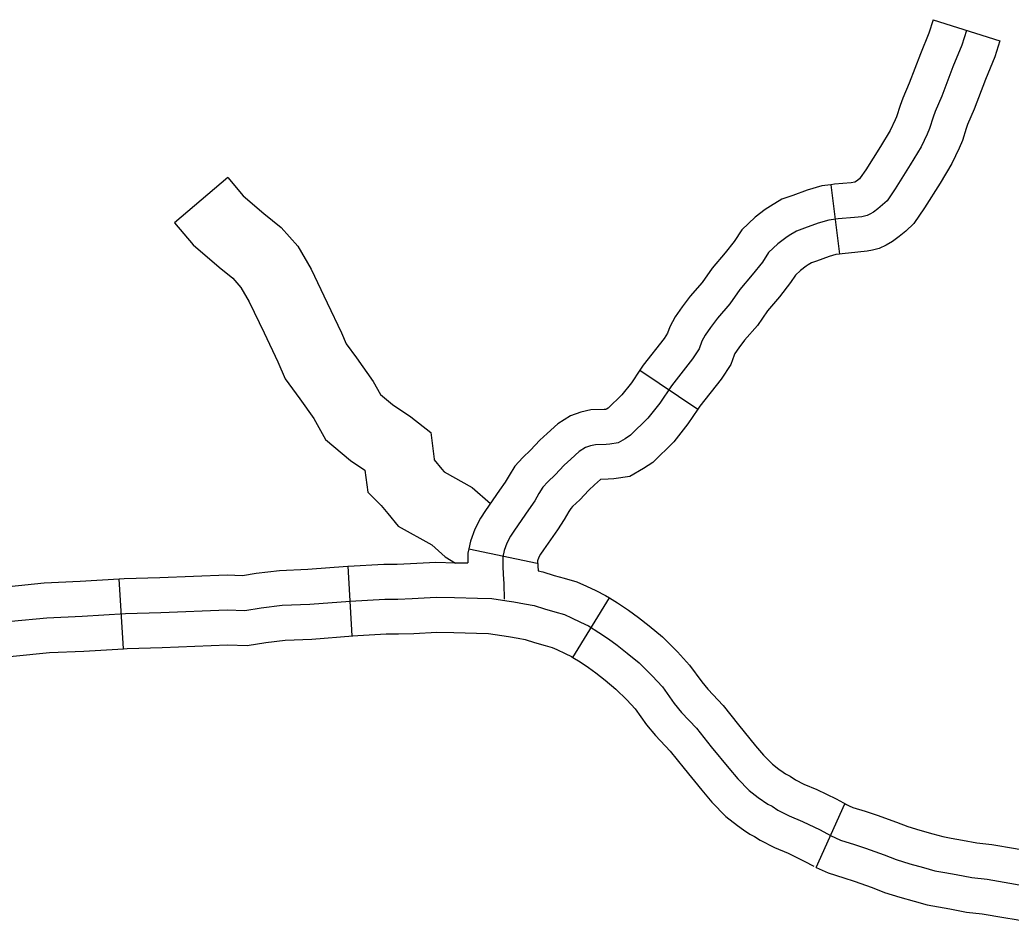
# Model space of a CAD drawing. Extents: x 1377389 to 1380723, y 1168351 to 1170484.
# Drawn here: x 1379244.19 to 1379286.74, y 1169172.72 to 1169211.86 of the extents above; entities that cross this region are included whole.
import ezdxf

# ---------------------------------------------------------------- set-up
doc = ezdxf.new("R2010")
doc.units = 0
doc.layers.add('B_Fill', color=7, linetype='Continuous')

msp = doc.modelspace()

# ---------------------------------------------------------------- linework, layer by layer
at = {"layer": 'B_Fill'}
for p, q in [((1379283.39, 1169211.858), (1379286.251, 1169210.955)), ((1379279.006, 1169204.776), (1379279.378, 1169201.799)), ((1379270.807, 1169196.815), (1379273.298, 1169195.143)), ((1379263.467, 1169189.144), (1379266.402, 1169188.522)), ((1379258.462, 1169185.397), (1379258.283, 1169188.392)), ((1379248.634, 1169184.851), (1379248.456, 1169187.846)), ((1379267.926, 1169184.477), (1379269.502, 1169187.03)), ((1379278.367, 1169175.458), (1379279.604, 1169178.191))]:
    msp.add_line(p, q, dxfattribs=at)
for points in [[(1379283.39, 1169211.858), (1379283.21, 1169211.285), (1379282.844, 1169210.394), (1379282.366, 1169209.139), (1379282.088, 1169208.486), (1379281.969, 1169208.174), (1379281.821, 1169207.695), (1379281.763, 1169207.556), (1379281.553, 1169207.109), (1379281.135, 1169206.422), (1379280.506, 1169205.421), (1379280.265, 1169205.065), (1379280.233, 1169205.035), (1379280.097, 1169204.924), (1379280.035, 1169204.879), (1379279.873, 1169204.863), (1379279.154, 1169204.795), (1379279.006, 1169204.776)], [(1379284.821, 1169211.406), (1379284.621, 1169210.774), (1379284.239, 1169209.842), (1379283.757, 1169208.578), (1379283.48, 1169207.926), (1379283.388, 1169207.684), (1379283.233, 1169207.185), (1379283.135, 1169206.95), (1379282.876, 1169206.398), (1379282.41, 1169205.633), (1379281.762, 1169204.601), (1379281.413, 1169204.086), (1379281.222, 1169203.907), (1379281.014, 1169203.736), (1379280.825, 1169203.599), (1379280.672, 1169203.509), (1379280.563, 1169203.458), (1379280.441, 1169203.426), (1379280.326, 1169203.4), (1379280.017, 1169203.37), (1379279.318, 1169203.304), (1379278.919, 1169203.254), (1379278.454, 1169203.121), (1379277.872, 1169202.904), (1379277.531, 1169202.787), (1379277.217, 1169202.595), (1379277.064, 1169202.491), (1379276.726, 1169202.234), (1379276.331, 1169201.86), (1379276.06, 1169201.457), (1379275.628, 1169200.908), (1379275.096, 1169200.275), (1379274.664, 1169199.66), (1379274.132, 1169199.044), (1379273.833, 1169198.645), (1379273.6, 1169198.312), (1379273.467, 1169198.062), (1379273.351, 1169197.73), (1379273.068, 1169197.297), (1379272.162, 1169196.142), (1379271.656, 1169195.388), (1379271.147, 1169194.747), (1379270.399, 1169194.015), (1379270.166, 1169193.856), (1379269.879, 1169193.692), (1379269.51, 1169193.637), (1379269.36, 1169193.623), (1379268.895, 1169193.61), (1379268.686, 1169193.559), (1379268.472, 1169193.487), (1379268.193, 1169193.312), (1379267.844, 1169192.988), (1379267.561, 1169192.73), (1379267.171, 1169192.314), (1379266.847, 1169192.014), (1379266.639, 1169191.781), (1379266.473, 1169191.515), (1379266.29, 1169191.199), (1379266.024, 1169190.808), (1379265.425, 1169189.935), (1379265.251, 1169189.677), (1379265.093, 1169189.377), (1379264.985, 1169189.069), (1379264.926, 1169188.795), (1379264.926, 1169188.379), (1379264.943, 1169188.046), (1379264.968, 1169187.63), (1379264.973, 1169186.976)], [(1379286.251, 1169210.955), (1379286.033, 1169210.263), (1379285.634, 1169209.29), (1379285.148, 1169208.017), (1379284.871, 1169207.365), (1379284.806, 1169207.195), (1379284.645, 1169206.675), (1379284.508, 1169206.343), (1379284.199, 1169205.687), (1379283.686, 1169204.844), (1379283.019, 1169203.782), (1379282.562, 1169203.106), (1379282.212, 1169202.778), (1379281.931, 1169202.548), (1379281.646, 1169202.341), (1379281.371, 1169202.18), (1379281.078, 1169202.042), (1379280.795, 1169201.968), (1379280.562, 1169201.916), (1379280.16, 1169201.877), (1379279.483, 1169201.812), (1379279.378, 1169201.799)], [(1379253.121, 1169205.08), (1379250.83, 1169203.144), (1379251.636, 1169202.19), (1379252.742, 1169201.23), (1379253.331, 1169200.759), (1379253.678, 1169200.368), (1379254.037, 1169199.753), (1379254.674, 1169198.414), (1379255.263, 1169197.168), (1379255.586, 1169196.441), (1379256.207, 1169195.587), (1379256.815, 1169194.735), (1379257.307, 1169193.832), (1379258.386, 1169192.932), (1379259.005, 1169192.519), (1379259.123, 1169191.577), (1379259.704, 1169190.995), (1379259.983, 1169190.66), (1379260.426, 1169190.106), (1379261.869, 1169189.311), (1379262.446, 1169188.798), (1379262.897, 1169188.527)], [(1379253.121, 1169205.08), (1379253.777, 1169204.304), (1379254.664, 1169203.535), (1379255.405, 1169202.942), (1379256.12, 1169202.136), (1379256.692, 1169201.155), (1379257.384, 1169199.7), (1379257.991, 1169198.419), (1379258.199, 1169197.948), (1379258.642, 1169197.34), (1379259.363, 1169196.33), (1379259.668, 1169195.769), (1379260.184, 1169195.339), (1379260.969, 1169194.815), (1379261.828, 1169194.128), (1379261.97, 1169192.991), (1379261.974, 1169192.958), (1379262.308, 1169192.556), (1379262.397, 1169192.445), (1379263.612, 1169191.777), (1379264.393, 1169191.082)], [(1379279.006, 1169204.776), (1379278.618, 1169204.728), (1379277.986, 1169204.547), (1379277.367, 1169204.317), (1379276.89, 1169204.152), (1379276.404, 1169203.857), (1379276.188, 1169203.709), (1379275.753, 1169203.38), (1379275.178, 1169202.834), (1379274.846, 1169202.34), (1379274.464, 1169201.855), (1379273.906, 1169201.191), (1379273.48, 1169200.583), (1379272.963, 1169199.985), (1379272.618, 1169199.525), (1379272.319, 1169199.097), (1379272.089, 1169198.666), (1379271.995, 1169198.397), (1379271.848, 1169198.172), (1379270.948, 1169197.024), (1379270.807, 1169196.815)], [(1379279.378, 1169201.799), (1379279.221, 1169201.78), (1379278.922, 1169201.694), (1379278.378, 1169201.492), (1379278.173, 1169201.421), (1379278.03, 1169201.334), (1379277.94, 1169201.273), (1379277.698, 1169201.089), (1379277.484, 1169200.886), (1379277.274, 1169200.573), (1379276.792, 1169199.961), (1379276.286, 1169199.36), (1379275.848, 1169198.736), (1379275.301, 1169198.103), (1379275.048, 1169197.765), (1379274.881, 1169197.527), (1379274.845, 1169197.459), (1379274.706, 1169197.062), (1379274.288, 1169196.422), (1379273.377, 1169195.26), (1379273.298, 1169195.143)], [(1379270.807, 1169196.815), (1379270.444, 1169196.274), (1379270.031, 1169195.754), (1379269.443, 1169195.178), (1379269.377, 1169195.134), (1379269.332, 1169195.127), (1379269.27, 1169195.121), (1379268.696, 1169195.104), (1379268.268, 1169195.002), (1379267.824, 1169194.851), (1379267.276, 1169194.508), (1379266.828, 1169194.091), (1379266.508, 1169193.799), (1379266.114, 1169193.38), (1379265.775, 1169193.067), (1379265.434, 1169192.684), (1379265.187, 1169192.288), (1379265.019, 1169191.998), (1379264.785, 1169191.654), (1379264.185, 1169190.779), (1379263.962, 1169190.449), (1379263.714, 1169189.979), (1379263.537, 1169189.475), (1379263.467, 1169189.144)], [(1379273.298, 1169195.143), (1379272.867, 1169194.501), (1379272.263, 1169193.741), (1379271.354, 1169192.852), (1379270.964, 1169192.584), (1379270.379, 1169192.249), (1379269.688, 1169192.147), (1379269.45, 1169192.125), (1379269.109, 1169192.115), (1379268.86, 1169191.884), (1379268.615, 1169191.661), (1379268.228, 1169191.248), (1379267.918, 1169190.962), (1379267.843, 1169190.878), (1379267.758, 1169190.742), (1379267.561, 1169190.401), (1379267.262, 1169189.962), (1379266.665, 1169189.09), (1379266.539, 1169188.904), (1379266.471, 1169188.776), (1379266.416, 1169188.619)], [(1379263.467, 1169189.145), (1379263.426, 1169188.952), (1379263.426, 1169188.533)], [(1379266.416, 1169188.619), (1379266.438, 1169188.195)], [(1379248.456, 1169187.846), (1379248.667, 1169187.858), (1379250.196, 1169187.903), (1379253.09, 1169188.017), (1379253.755, 1169187.997), (1379254.333, 1169188.09), (1379255.337, 1169188.213), (1379256.55, 1169188.259), (1379258.257, 1169188.39)], [(1379258.283, 1169188.392), (1379259.819, 1169188.484), (1379260.394, 1169188.484), (1379260.966, 1169188.504), (1379262.04, 1169188.565), (1379262.885, 1169188.544), (1379263.426, 1169188.533)], [(1379266.438, 1169188.195), (1379266.636, 1169188.155), (1379267.129, 1169187.998), (1379267.552, 1169187.883), (1379268.098, 1169187.727), (1379268.513, 1169187.533), (1379268.911, 1169187.344), (1379269.323, 1169187.141), (1379269.502, 1169187.03)], [(1379237.942, 1169187.313), (1379238.166, 1169187.322), (1379238.803, 1169187.386), (1379239.126, 1169187.413), (1379243.72, 1169187.524), (1379245.241, 1169187.678), (1379246.786, 1169187.746), (1379248.456, 1169187.846)], [(1379243.814, 1169186.026), (1379245.35, 1169186.181), (1379246.864, 1169186.248), (1379248.734, 1169186.36), (1379250.248, 1169186.404), (1379253.097, 1169186.516), (1379253.854, 1169186.493), (1379254.544, 1169186.605), (1379255.456, 1169186.716), (1379256.636, 1169186.761), (1379258.372, 1169186.894)], [(1379258.372, 1169186.894), (1379259.864, 1169186.984), (1379260.42, 1169186.984), (1379261.035, 1169187.005), (1379262.064, 1169187.064), (1379262.851, 1169187.044), (1379263.839, 1169187.024), (1379264.445, 1169187.004), (1379265.09, 1169186.903), (1379265.393, 1169186.862), (1379265.857, 1169186.782), (1379266.26, 1169186.701), (1379266.704, 1169186.56), (1379267.148, 1169186.438), (1379267.572, 1169186.317), (1379267.874, 1169186.176), (1379268.257, 1169185.994), (1379268.595, 1169185.827), (1379269.044, 1169185.55), (1379269.458, 1169185.278), (1379269.831, 1169185.005), (1379270.255, 1169184.662), (1379270.779, 1169184.238), (1379271.335, 1169183.686), (1379271.768, 1169183.208), (1379272.272, 1169182.501), (1379272.595, 1169182.117), (1379273.24, 1169181.431), (1379273.866, 1169180.643), (1379274.617, 1169179.727), (1379275.004, 1169179.268), (1379275.491, 1169178.766), (1379275.878, 1169178.465), (1379276.291, 1169178.179), (1379276.484, 1169178.081), (1379276.722, 1169177.921), (1379277.212, 1169177.675), (1379277.784, 1169177.432), (1379278.542, 1169177.067), (1379278.986, 1169176.824)], [(1379269.502, 1169187.03), (1379269.85, 1169186.815), (1379270.313, 1169186.511), (1379270.747, 1169186.193), (1379271.198, 1169185.828), (1379271.781, 1169185.356), (1379272.42, 1169184.722), (1379272.938, 1169184.15), (1379273.458, 1169183.421), (1379273.716, 1169183.115), (1379274.376, 1169182.413), (1379275.033, 1169181.585), (1379275.771, 1169180.686), (1379276.117, 1169180.275), (1379276.495, 1169179.885), (1379276.766, 1169179.675), (1379276.956, 1169179.543)], [(1379248.634, 1169184.851), (1379248.801, 1169184.861), (1379250.299, 1169184.905), (1379253.104, 1169185.015), (1379253.952, 1169184.99), (1379254.754, 1169185.119), (1379255.576, 1169185.22), (1379256.722, 1169185.263), (1379258.488, 1169185.399)], [(1379258.462, 1169185.397), (1379259.909, 1169185.484), (1379260.447, 1169185.484), (1379261.105, 1169185.507), (1379262.088, 1169185.563), (1379262.816, 1169185.545), (1379263.799, 1169185.524), (1379264.303, 1169185.508), (1379264.875, 1169185.418), (1379265.165, 1169185.38), (1379265.581, 1169185.307), (1379265.884, 1169185.246), (1379266.279, 1169185.121), (1379266.744, 1169184.994), (1379267.045, 1169184.908), (1379267.235, 1169184.819), (1379267.604, 1169184.644), (1379267.867, 1169184.514), (1379267.926, 1169184.477)], [(1379238.064, 1169184.315), (1379238.377, 1169184.328), (1379239.077, 1169184.398), (1379239.287, 1169184.416), (1379243.909, 1169184.527), (1379245.459, 1169184.685), (1379246.942, 1169184.75), (1379248.634, 1169184.851)], [(1379267.926, 1169184.477), (1379268.238, 1169184.285), (1379268.602, 1169184.045), (1379268.915, 1169183.816), (1379269.311, 1169183.496), (1379269.777, 1169183.119), (1379270.25, 1169182.65), (1379270.597, 1169182.266), (1379271.086, 1169181.581), (1379271.474, 1169181.12), (1379272.105, 1169180.449), (1379272.698, 1169179.701), (1379273.464, 1169178.768), (1379273.891, 1169178.261), (1379274.488, 1169177.646), (1379274.991, 1169177.255), (1379275.251, 1169177.075)], [(1379276.956, 1169179.543), (1379277.06, 1169179.471), (1379277.248, 1169179.376), (1379277.482, 1169179.217), (1379277.841, 1169179.037), (1379278.403, 1169178.799), (1379279.227, 1169178.401), (1379279.704, 1169178.141)], [(1379279.604, 1169178.191), (1379279.951, 1169178.034), (1379280.469, 1169177.873), (1379280.984, 1169177.702), (1379281.824, 1169177.401), (1379282.304, 1169177.212), (1379282.814, 1169177.053), (1379283.371, 1169176.898), (1379283.804, 1169176.781), (1379284.162, 1169176.712), (1379284.645, 1169176.626), (1379285.273, 1169176.507), (1379285.913, 1169176.436), (1379286.931, 1169176.266), (1379287.524, 1169176.16), (1379288.31, 1169175.998), (1379289.013, 1169175.771), (1379289.624, 1169175.574)], [(1379275.251, 1169177.075), (1379275.522, 1169176.888), (1379275.721, 1169176.787), (1379275.961, 1169176.624), (1379276.582, 1169176.313), (1379277.165, 1169176.065), (1379277.856, 1169175.732), (1379278.267, 1169175.508)], [(1379278.986, 1169176.824), (1379279.418, 1169176.628), (1379280.01, 1169176.445), (1379280.495, 1169176.284), (1379281.296, 1169175.997), (1379281.806, 1169175.796), (1379282.391, 1169175.614), (1379282.972, 1169175.452), (1379283.466, 1169175.318), (1379283.889, 1169175.237), (1379284.373, 1169175.15), (1379285.051, 1169175.022), (1379285.708, 1169174.95), (1379286.676, 1169174.788), (1379287.241, 1169174.687)], [(1379278.367, 1169175.458), (1379278.885, 1169175.223), (1379279.551, 1169175.017), (1379280.005, 1169174.866), (1379280.768, 1169174.593), (1379281.307, 1169174.38), (1379281.967, 1169174.175), (1379282.574, 1169174.006), (1379283.128, 1169173.855), (1379283.617, 1169173.762), (1379284.101, 1169173.675), (1379284.828, 1169173.537), (1379285.502, 1169173.463), (1379286.421, 1169173.31), (1379286.957, 1169173.214), (1379287.544, 1169173.093), (1379288.091, 1169172.916), (1379288.702, 1169172.719)]]:
    msp.add_lwpolyline(points, dxfattribs=at)

doc.saveas('drawing.dxf')
